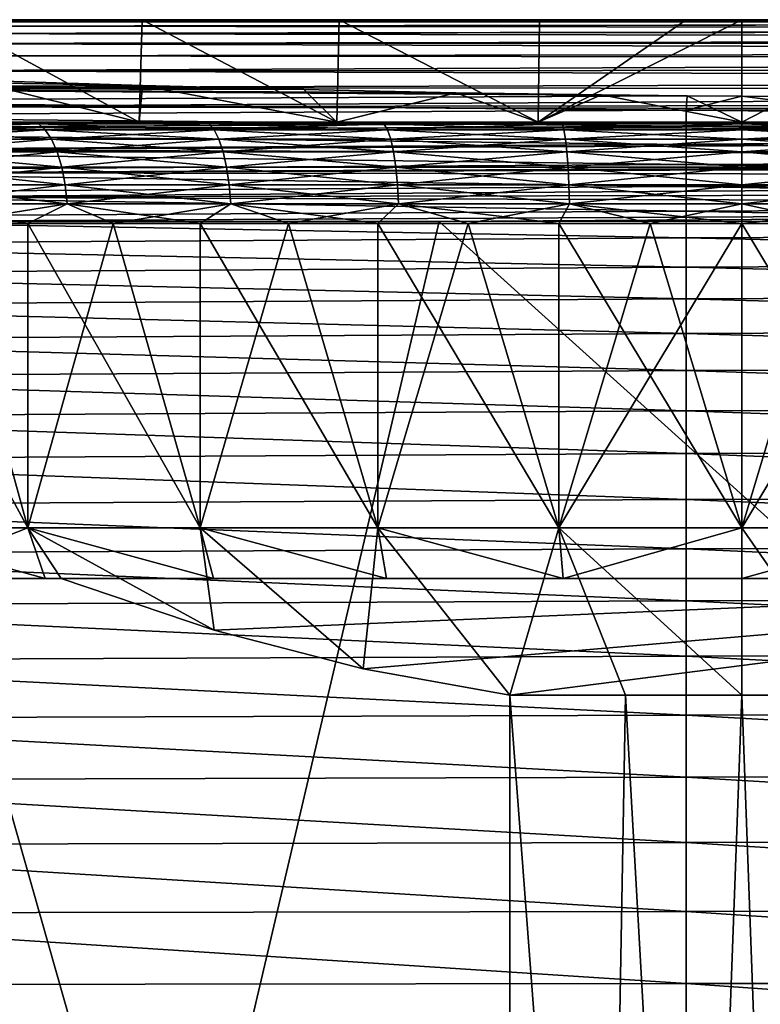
# Model space of a CAD drawing. Header units: metres. Extents: x -105 to 105, y -68 to 103.
# Tile 361 of 416: x 71.44 to 75.09, y 63.24 to 68.09. Entities that reach past the tile are written whole.
import ezdxf

# ---------------------------------------------------------------- set-up
doc = ezdxf.new("R2010")
doc.units = ezdxf.units.M
doc.layers.add('solid_FIT-BATH-150_SW0001_01', color=7, linetype='CONTINUOUS')

msp = doc.modelspace()

# ---------------------------------------------------------------- linework, layer by layer
at = {"layer": 'solid_FIT-BATH-150_SW0001_01'}
for points in [[(74.726616, 68.089653, 9.842958), (69.388641, 68.088806, 10.927793), (74.726639, 68.089211, 11.141304)], [(74.002533, 68.089577, 9.799242), (69.388641, 68.088806, 10.927793), (74.726616, 68.089653, 9.842958)], [(74.002533, 68.089577, 9.799242), (69.388641, 68.089066, 9.558269), (69.388641, 68.088806, 10.927793)], [(73.014023, 68.089493, 9.657891), (69.388641, 68.089066, 9.558269), (74.002533, 68.089577, 9.799242)], [(73.014023, 68.089493, 9.657891), (72.043304, 68.089424, 9.423715), (69.388641, 68.089066, 9.558269)], [(72.043304, 68.089424, 9.423715), (71.098961, 68.089355, 9.098768), (69.388641, 68.089066, 9.558269)], [(74.726639, 68.089211, 11.141304), (69.388641, 68.088806, 10.927793), (69.388641, 68.08844, 12.335121)], [(74.726639, 68.089211, 11.141304), (69.388641, 68.08844, 12.335121), (74.726639, 68.088699, 12.482862)], [(74.726639, 68.088699, 12.482862), (69.388641, 68.08844, 12.335121), (69.388641, 68.088028, 13.780457)], [(74.726639, 68.088699, 12.482862), (69.388641, 68.088028, 13.780457), (74.726639, 68.088181, 13.858213)], [(74.726639, 68.088181, 13.858213), (69.388641, 68.088028, 13.780457), (69.404114, 68.087624, 15.265806)], [(70.741989, 68.087639, 15.26975), (74.726639, 68.088181, 13.858213), (69.404114, 68.087624, 15.265806)], [(70.671501, 68.057892, 15.528041), (70.666397, 68.022217, 15.645208), (85.319717, 68.045807, 15.638653)], [(70.675117, 68.079781, 15.406105), (70.671501, 68.057892, 15.528041), (85.320686, 68.07682, 15.498596)], [(70.671501, 68.057892, 15.528041), (85.320587, 68.074562, 15.51323), (85.320686, 68.07682, 15.498596)], [(70.671501, 68.057892, 15.528041), (85.319717, 68.045807, 15.638653), (85.320587, 68.074562, 15.51323)], [(70.675117, 68.079781, 15.406105), (85.321663, 68.087395, 15.357442), (80.211182, 68.087791, 15.315731)], [(70.675117, 68.079781, 15.406105), (80.211182, 68.087791, 15.315731), (74.879456, 68.087708, 15.285516)], [(70.675117, 68.079781, 15.406105), (74.879456, 68.087708, 15.285516), (70.741989, 68.087639, 15.26975)], [(70.675117, 68.079781, 15.406105), (85.321175, 68.084572, 15.428606), (85.321663, 68.087395, 15.357442)], [(70.675117, 68.079781, 15.406105), (85.320686, 68.07682, 15.498596), (85.321175, 68.084572, 15.428606)], [(70.741989, 68.087639, 15.26975), (74.879456, 68.087708, 15.285516), (74.726639, 68.088181, 13.858213)], [(72.027931, 67.585892, 9.419204), (71.078476, 67.585892, 9.090547), (71.098961, 68.089355, 9.098768)], [(72.027931, 67.585892, 9.419204), (71.098961, 68.089355, 9.098768), (72.043304, 68.089424, 9.423715)], [(73.003571, 67.585892, 9.655803), (72.027931, 67.585892, 9.419204), (72.043304, 68.089424, 9.423715)], [(73.003571, 67.585892, 9.655803), (72.043304, 68.089424, 9.423715), (73.014023, 68.089493, 9.657891)], [(73.995903, 67.585892, 9.798572), (73.003571, 67.585892, 9.655803), (73.014023, 68.089493, 9.657891)], [(73.995903, 67.585892, 9.798572), (73.014023, 68.089493, 9.657891), (74.002533, 68.089577, 9.799242)], [(73.995903, 67.585892, 9.798572), (74.726616, 68.089653, 9.842958), (75, 68.089684, 9.846501)], [(73.995903, 67.585892, 9.798572), (75, 68.089684, 9.846501), (75, 67.585892, 9.846501)], [(73.995903, 67.585892, 9.798572), (74.002533, 68.089577, 9.799242), (74.726616, 68.089653, 9.842958)], [(74.726616, 68.089653, 9.842958), (74.726639, 68.089211, 11.141304), (75, 68.089684, 9.846501)], [(74.726639, 68.089211, 11.141304), (80.064636, 68.089691, 11.141002), (75, 68.089684, 9.846501)], [(74.726639, 68.089211, 11.141304), (80.064636, 68.08902, 12.492951), (80.064636, 68.089691, 11.141002)], [(74.726639, 68.089211, 11.141304), (74.726639, 68.088699, 12.482862), (80.064636, 68.08902, 12.492951)], [(74.726639, 68.088699, 12.482862), (80.064636, 68.088371, 13.878633), (80.064636, 68.08902, 12.492951)], [(74.726639, 68.088699, 12.482862), (74.726639, 68.088181, 13.858213), (80.064636, 68.088371, 13.878633)], [(74.726639, 68.088181, 13.858213), (80.211182, 68.087791, 15.315731), (80.064636, 68.088371, 13.878633)], [(74.726639, 68.088181, 13.858213), (74.879456, 68.087708, 15.285516), (80.211182, 68.087791, 15.315731)], [(80.064636, 68.090332, 9.822761), (75.979385, 68.089821, 9.800943), (75, 68.089684, 9.846501)], [(80.064636, 68.089691, 11.141002), (80.064636, 68.090332, 9.822761), (75, 68.089684, 9.846501)], [(75, 67.585892, 9.846501), (75, 68.089684, 9.846501), (75.979385, 68.089821, 9.800943)], [(76.004105, 67.585892, 9.798572), (75, 67.585892, 9.846501), (75.979385, 68.089821, 9.800943)], [(70.666397, 68.022217, 15.645208), (70.659782, 67.973373, 15.756063), (85.318802, 67.995827, 15.770751)], [(70.666397, 68.022217, 15.645208), (85.31955, 68.038025, 15.663496), (85.319717, 68.045807, 15.638653)], [(70.666397, 68.022217, 15.645208), (85.318802, 67.995827, 15.770751), (85.31955, 68.038025, 15.663496)], [(70.659782, 67.973373, 15.756063), (70.651619, 67.912003, 15.859058), (85.317947, 67.928429, 15.893207)], [(70.659782, 67.973373, 15.756063), (85.318558, 67.978638, 15.806093), (85.318802, 67.995827, 15.770751)], [(70.659782, 67.973373, 15.756063), (85.317947, 67.928429, 15.893207), (85.318558, 67.978638, 15.806093)], [(70.651619, 67.912003, 15.859058), (70.641884, 67.83873, 15.952656), (85.317627, 67.897537, 15.938315)], [(70.651619, 67.912003, 15.859058), (85.317627, 67.897537, 15.938315), (85.317947, 67.928429, 15.893207)], [(70.641884, 67.83873, 15.952656), (85.317169, 67.845161, 16.004456), (85.317627, 67.897537, 15.938315)], [(72.044472, 67.766571, -10.831053), (69.388641, 67.752937, -11.15647), (69.388641, 67.809494, -10.413799)], [(71.196938, 67.792763, -10.54419), (72.044472, 67.766571, -10.831053), (69.388641, 67.809494, -10.413799)], [(70.641884, 67.83873, 15.952656), (70.630684, 67.754456, 16.035627), (85.316795, 67.796745, 16.056736)], [(70.641884, 67.83873, 15.952656), (85.316795, 67.796745, 16.056736), (85.317169, 67.845161, 16.004456)], [(72.044472, 67.766571, -10.831053), (72.841064, 67.74575, -11.030234), (69.388641, 67.752937, -11.15647)], [(70.630684, 67.754456, 16.035627), (85.316467, 67.747307, 16.10321), (85.316795, 67.796745, 16.056736)], [(71.078453, 67.585892, -10.497536), (72.027916, 67.585892, -10.826196), (71.196938, 67.792763, -10.54419)], [(72.027916, 67.585892, -10.826196), (72.044472, 67.766571, -10.831053), (71.196938, 67.792763, -10.54419)], [(72.027916, 67.585892, -10.826196), (73.003563, 67.585892, -11.062798), (72.044472, 67.766571, -10.831053)], [(73.003563, 67.585892, -11.062798), (72.841064, 67.74575, -11.030234), (72.044472, 67.766571, -10.831053)], [(74.730446, 67.714905, -11.250054), (69.388641, 67.688774, -11.862774), (69.388641, 67.752937, -11.15647)], [(74.307709, 67.719315, -11.23076), (74.730446, 67.714905, -11.250054), (69.388641, 67.752937, -11.15647)], [(73.589798, 67.730186, -11.158824), (74.307709, 67.719315, -11.23076), (69.388641, 67.752937, -11.15647)], [(72.841064, 67.74575, -11.030234), (73.589798, 67.730186, -11.158824), (69.388641, 67.752937, -11.15647)], [(74.730446, 67.714905, -11.250054), (74.726639, 67.644562, -11.930836), (69.388641, 67.688774, -11.862774)], [(70.630684, 67.754456, 16.035627), (70.618355, 67.660538, 16.107283), (85.316467, 67.747307, 16.10321)], [(70.618355, 67.660538, 16.107283), (85.316078, 67.678894, 16.158224), (85.316467, 67.747307, 16.10321)], [(73.003563, 67.585892, -11.062798), (73.589798, 67.730186, -11.158824), (72.841064, 67.74575, -11.030234)], [(73.003563, 67.585892, -11.062798), (73.995895, 67.585892, -11.205568), (73.589798, 67.730186, -11.158824)], [(73.995895, 67.585892, -11.205568), (74.307709, 67.719315, -11.23076), (73.589798, 67.730186, -11.158824)], [(73.995895, 67.585892, -11.205568), (75, 67.585892, -11.253498), (74.307709, 67.719315, -11.23076)], [(75, 67.585892, -11.253498), (74.730446, 67.714905, -11.250054), (74.307709, 67.719315, -11.23076)], [(75, 67.712929, -11.253498), (74.726639, 67.644562, -11.930836), (74.730446, 67.714905, -11.250054)], [(75, 67.712929, -11.253498), (80.064636, 67.665581, -11.374228), (74.726639, 67.644562, -11.930836)], [(75, 67.585892, -11.253498), (75, 67.712929, -11.253498), (74.730446, 67.714905, -11.250054)], [(75, 67.712929, -11.253498), (75.904823, 67.710991, -11.214625), (80.064636, 67.665581, -11.374228)], [(76.004097, 67.585892, -11.205568), (75.904823, 67.710991, -11.214625), (75, 67.712929, -11.253498)], [(75, 67.585892, -11.253498), (76.004097, 67.585892, -11.205568), (75, 67.712929, -11.253498)], [(74.726639, 67.644562, -11.930836), (69.388641, 67.616493, -12.533536), (69.388641, 67.688774, -11.862774)], [(70.618355, 67.660538, 16.107283), (70.60527, 67.558357, 16.166985), (85.315872, 67.636848, 16.187489)], [(70.618355, 67.660538, 16.107283), (85.315872, 67.636848, 16.187489), (85.316078, 67.678894, 16.158224)], [(80.064636, 67.665581, -11.374228), (80.064636, 67.586723, -12.035882), (74.726639, 67.644562, -11.930836)], [(74.726639, 67.644562, -11.930836), (74.726639, 67.564873, -12.582396), (69.388641, 67.616493, -12.533536)], [(74.726639, 67.564873, -12.582396), (69.388641, 67.535553, -13.169664), (69.388641, 67.616493, -12.533536)], [(70.60527, 67.558357, 16.166985), (85.315498, 67.547104, 16.240128), (85.315872, 67.636848, 16.187489)], [(80.064636, 67.586723, -12.035882), (74.726639, 67.564873, -12.582396), (74.726639, 67.644562, -11.930836)], [(74.726639, 67.564873, -12.582396), (74.726639, 67.475822, -13.200419), (69.388641, 67.535553, -13.169664)], [(70.719818, 67.576279, -9.299263), (71.531197, 67.576279, -9.657521), (71.398849, 67.585892, -9.710221)], [(71.531197, 67.576279, 8.250525), (70.719818, 67.576279, 7.892267), (71.398911, 67.585892, 8.303249)], [(71.565109, 67.547791, -9.569974), (71.531197, 67.576279, -9.657521), (70.719818, 67.576279, -9.299263)], [(70.761665, 67.547791, -9.215219), (71.565109, 67.547791, -9.569974), (70.719818, 67.576279, -9.299263)], [(70.761665, 67.547791, 7.808222), (70.719818, 67.576279, 7.892267), (71.531197, 67.576279, 8.250525)], [(71.565109, 67.547791, 8.162977), (70.761665, 67.547791, 7.808222), (71.531197, 67.576279, 8.250525)], [(71.398849, 67.585892, -9.710221), (72.027916, 67.585892, -10.826196), (71.078453, 67.585892, -10.497536)], [(71.398911, 67.585892, 8.303249), (71.078476, 67.585892, 9.090547), (72.027931, 67.585892, 9.419204)], [(71.398849, 67.585892, -9.710221), (72.272217, 67.585892, -10.012046), (72.027916, 67.585892, -10.826196)], [(71.531197, 67.576279, -9.657521), (72.272217, 67.585892, -10.012046), (71.398849, 67.585892, -9.710221)], [(72.272285, 67.585892, 8.605069), (71.398911, 67.585892, 8.303249), (72.027931, 67.585892, 9.419204)], [(71.531197, 67.576279, 8.250525), (71.398911, 67.585892, 8.303249), (72.272285, 67.585892, 8.605069)], [(71.531197, 67.576279, -9.657521), (72.372162, 67.576279, -9.939385), (72.272217, 67.585892, -10.012046)], [(72.372162, 67.576279, 8.532389), (71.531197, 67.576279, 8.250525), (72.272285, 67.585892, 8.605069)], [(72.397858, 67.547791, -9.849083), (72.372162, 67.576279, -9.939385), (71.531197, 67.576279, -9.657521)], [(71.565109, 67.547791, -9.569974), (72.397858, 67.547791, -9.849083), (71.531197, 67.576279, -9.657521)], [(71.565109, 67.547791, 8.162977), (71.531197, 67.576279, 8.250525), (72.372162, 67.576279, 8.532389)], [(72.397858, 67.547791, 8.442086), (71.565109, 67.547791, 8.162977), (72.372162, 67.576279, 8.532389)], [(72.272217, 67.585892, -10.012046), (73.003563, 67.585892, -11.062798), (72.027916, 67.585892, -10.826196)], [(72.272285, 67.585892, 8.605069), (72.027931, 67.585892, 9.419204), (73.003571, 67.585892, 9.655803)], [(72.272217, 67.585892, -10.012046), (73.170296, 67.585892, -10.2292), (73.003563, 67.585892, -11.062798)], [(72.372162, 67.576279, -9.939385), (73.170296, 67.585892, -10.2292), (72.272217, 67.585892, -10.012046)], [(73.170357, 67.585892, 8.822215), (72.272285, 67.585892, 8.605069), (73.003571, 67.585892, 9.655803)], [(72.372162, 67.576279, 8.532389), (72.272285, 67.585892, 8.605069), (73.170357, 67.585892, 8.822215)], [(72.372162, 67.576279, -9.939385), (73.23555, 67.576279, -10.142453), (73.170296, 67.585892, -10.2292)], [(73.23555, 67.576279, 8.735456), (72.372162, 67.576279, 8.532389), (73.170357, 67.585892, 8.822215)], [(73.252808, 67.547791, -10.050164), (73.23555, 67.576279, -10.142453), (72.372162, 67.576279, -9.939385)], [(72.397858, 67.547791, -9.849083), (73.252808, 67.547791, -10.050164), (72.372162, 67.576279, -9.939385)], [(72.397858, 67.547791, 8.442086), (72.372162, 67.576279, 8.532389), (73.23555, 67.576279, 8.735456)], [(73.252808, 67.547791, 8.643167), (72.397858, 67.547791, 8.442086), (73.23555, 67.576279, 8.735456)], [(73.170296, 67.585892, -10.2292), (73.995895, 67.585892, -11.205568), (73.003563, 67.585892, -11.062798)], [(73.170357, 67.585892, 8.822215), (73.003571, 67.585892, 9.655803), (73.995903, 67.585892, 9.798572)], [(73.170296, 67.585892, -10.2292), (74.081497, 67.585892, -10.360001), (73.995895, 67.585892, -11.205568)], [(73.23555, 67.576279, -10.142453), (74.081497, 67.585892, -10.360001), (73.170296, 67.585892, -10.2292)], [(74.081535, 67.585892, 8.953009), (73.170357, 67.585892, 8.822215), (73.995903, 67.585892, 9.798572)], [(73.23555, 67.576279, 8.735456), (73.170357, 67.585892, 8.822215), (74.081535, 67.585892, 8.953009)], [(73.23555, 67.576279, -10.142453), (74.113998, 67.576279, -10.264991), (74.081497, 67.585892, -10.360001)], [(74.113998, 67.576279, 8.857994), (73.23555, 67.576279, 8.735456), (74.081535, 67.585892, 8.953009)], [(74.122658, 67.547791, -10.171504), (74.113998, 67.576279, -10.264991), (73.23555, 67.576279, -10.142453)], [(73.252808, 67.547791, -10.050164), (74.122658, 67.547791, -10.171504), (73.23555, 67.576279, -10.142453)], [(73.252808, 67.547791, 8.643167), (73.23555, 67.576279, 8.735456), (74.113998, 67.576279, 8.857994)], [(74.122658, 67.547791, 8.764507), (73.252808, 67.547791, 8.643167), (74.113998, 67.576279, 8.857994)], [(75, 67.585892, -10.403499), (75, 67.585892, -11.253498), (73.995895, 67.585892, -11.205568)], [(74.081497, 67.585892, -10.360001), (75, 67.585892, -10.403499), (73.995895, 67.585892, -11.205568)], [(74.081535, 67.585892, 8.953009), (73.995903, 67.585892, 9.798572), (75, 67.585892, 9.846501)], [(75, 67.576279, -10.305953), (75, 67.585892, -10.403499), (74.081497, 67.585892, -10.360001)], [(74.113998, 67.576279, -10.264991), (75, 67.576279, -10.305953), (74.081497, 67.585892, -10.360001)], [(75, 67.585892, 8.996502), (74.081535, 67.585892, 8.953009), (75, 67.585892, 9.846501)], [(74.113998, 67.576279, 8.857994), (74.081535, 67.585892, 8.953009), (75, 67.585892, 8.996502)], [(75, 67.576279, 8.898956), (74.113998, 67.576279, 8.857994), (75, 67.585892, 8.996502)], [(75, 67.547791, -10.212066), (75, 67.576279, -10.305953), (74.113998, 67.576279, -10.264991)], [(74.122658, 67.547791, -10.171504), (75, 67.547791, -10.212066), (74.113998, 67.576279, -10.264991)], [(74.122658, 67.547791, 8.764507), (74.113998, 67.576279, 8.857994), (75, 67.576279, 8.898956)], [(75, 67.547791, 8.805069), (74.122658, 67.547791, 8.764507), (75, 67.576279, 8.898956)], [(80.064636, 67.586723, -12.035882), (80.064636, 67.49836, -12.664451), (74.726639, 67.564873, -12.582396)], [(80.064636, 67.49836, -12.664451), (74.726639, 67.475822, -13.200419), (74.726639, 67.564873, -12.582396)], [(75, 67.585892, 8.996502), (75, 67.585892, 9.846501), (76.004105, 67.585892, 9.798572)], [(75.918503, 67.585892, 8.953004), (75, 67.585892, 8.996502), (76.004105, 67.585892, 9.798572)], [(75.918465, 67.585892, -10.360005), (76.004097, 67.585892, -11.205568), (75, 67.585892, -11.253498)], [(75.918465, 67.585892, -10.360005), (75, 67.585892, -11.253498), (75, 67.585892, -10.403499)], [(75.886002, 67.576279, -10.264991), (75.918465, 67.585892, -10.360005), (75, 67.585892, -10.403499)], [(75.886002, 67.576279, -10.264991), (75, 67.585892, -10.403499), (75, 67.576279, -10.305953)], [(75, 67.576279, 8.898956), (75, 67.585892, 8.996502), (75.918503, 67.585892, 8.953004)], [(75.886002, 67.576279, 8.857994), (75, 67.576279, 8.898956), (75.918503, 67.585892, 8.953004)], [(75.877342, 67.547791, -10.171504), (75, 67.576279, -10.305953), (75, 67.547791, -10.212066)], [(75.877342, 67.547791, -10.171504), (75.886002, 67.576279, -10.264991), (75, 67.576279, -10.305953)], [(75.886002, 67.576279, 8.857994), (75, 67.547791, 8.805069), (75, 67.576279, 8.898956)], [(75.877342, 67.547791, 8.764507), (75, 67.547791, 8.805069), (75.886002, 67.576279, 8.857994)], [(74.726639, 67.475822, -13.200419), (69.388641, 67.445427, -13.772094), (69.388641, 67.535553, -13.169664)], [(70.60527, 67.558357, 16.166985), (70.591782, 67.44931, 16.214102), (85.315498, 67.547104, 16.240128)], [(70.591782, 67.44931, 16.214102), (85.315384, 67.515045, 16.256031), (85.315498, 67.547104, 16.240128)], [(70.591782, 67.44931, 16.214102), (85.315063, 67.404747, 16.300436), (85.315384, 67.515045, 16.256031)], [(71.596359, 67.501511, -9.4893), (71.565109, 67.547791, -9.569974), (70.761665, 67.547791, -9.215219)], [(70.800232, 67.501511, -9.137774), (71.596359, 67.501511, -9.4893), (70.761665, 67.547791, -9.215219)], [(70.800232, 67.501511, 7.730776), (70.761665, 67.547791, 7.808222), (71.565109, 67.547791, 8.162977)], [(71.596359, 67.501511, 8.082303), (70.800232, 67.501511, 7.730776), (71.565109, 67.547791, 8.162977)], [(72.421532, 67.501511, -9.765869), (72.397858, 67.547791, -9.849083), (71.565109, 67.547791, -9.569974)], [(71.596359, 67.501511, -9.4893), (72.421532, 67.501511, -9.765869), (71.565109, 67.547791, -9.569974)], [(71.596359, 67.501511, 8.082303), (71.565109, 67.547791, 8.162977), (72.397858, 67.547791, 8.442086)], [(72.421532, 67.501511, 8.358872), (71.596359, 67.501511, 8.082303), (72.397858, 67.547791, 8.442086)], [(73.2687, 67.501511, -9.965121), (73.252808, 67.547791, -10.050164), (72.397858, 67.547791, -9.849083)], [(72.421532, 67.501511, -9.765869), (73.2687, 67.501511, -9.965121), (72.397858, 67.547791, -9.849083)], [(72.421532, 67.501511, 8.358872), (72.397858, 67.547791, 8.442086), (73.252808, 67.547791, 8.643167)], [(73.2687, 67.501511, 8.558125), (72.421532, 67.501511, 8.358872), (73.252808, 67.547791, 8.643167)], [(74.130646, 67.501511, -10.085358), (74.122658, 67.547791, -10.171504), (73.252808, 67.547791, -10.050164)], [(73.2687, 67.501511, -9.965121), (74.130646, 67.501511, -10.085358), (73.252808, 67.547791, -10.050164)], [(73.2687, 67.501511, 8.558125), (73.252808, 67.547791, 8.643167), (74.122658, 67.547791, 8.764507)], [(74.130646, 67.501511, 8.678361), (73.2687, 67.501511, 8.558125), (74.122658, 67.547791, 8.764507)], [(75, 67.501511, -10.12555), (75, 67.547791, -10.212066), (74.122658, 67.547791, -10.171504)], [(74.130646, 67.501511, -10.085358), (75, 67.501511, -10.12555), (74.122658, 67.547791, -10.171504)], [(74.130646, 67.501511, 8.678361), (74.122658, 67.547791, 8.764507), (75, 67.547791, 8.805069)], [(75, 67.501511, 8.718554), (74.130646, 67.501511, 8.678361), (75, 67.547791, 8.805069)], [(75.869354, 67.501511, -10.085358), (75, 67.547791, -10.212066), (75, 67.501511, -10.12555)], [(75.869354, 67.501511, -10.085358), (75.877342, 67.547791, -10.171504), (75, 67.547791, -10.212066)], [(75.877342, 67.547791, 8.764507), (75, 67.501511, 8.718554), (75, 67.547791, 8.805069)], [(75.869354, 67.501511, 8.678361), (75, 67.501511, 8.718554), (75.877342, 67.547791, 8.764507)], [(74.726639, 67.475822, -13.200419), (74.726639, 67.376854, -13.785782), (69.388641, 67.445427, -13.772094)], [(71.623749, 67.439232, -9.418606), (71.596359, 67.501511, -9.4893), (70.800232, 67.501511, -9.137774)], [(70.834023, 67.439232, -9.069908), (71.623749, 67.439232, -9.418606), (70.800232, 67.501511, -9.137774)], [(70.834023, 67.439232, 7.662911), (70.800232, 67.501511, 7.730776), (71.596359, 67.501511, 8.082303)], [(71.623749, 67.439232, 8.011609), (70.834023, 67.439232, 7.662911), (71.596359, 67.501511, 8.082303)], [(72.442284, 67.439232, -9.69295), (72.421532, 67.501511, -9.765869), (71.596359, 67.501511, -9.4893)], [(71.623749, 67.439232, -9.418606), (72.442284, 67.439232, -9.69295), (71.596359, 67.501511, -9.4893)], [(71.623749, 67.439232, 8.011609), (71.596359, 67.501511, 8.082303), (72.421532, 67.501511, 8.358872)], [(72.442284, 67.439232, 8.285954), (71.623749, 67.439232, 8.011609), (72.421532, 67.501511, 8.358872)], [(73.282631, 67.439232, -9.890599), (73.2687, 67.501511, -9.965121), (72.421532, 67.501511, -9.765869)], [(72.442284, 67.439232, -9.69295), (73.282631, 67.439232, -9.890599), (72.421532, 67.501511, -9.765869)], [(72.442284, 67.439232, 8.285954), (72.421532, 67.501511, 8.358872), (73.2687, 67.501511, 8.558125)], [(73.282631, 67.439232, 8.483603), (72.442284, 67.439232, 8.285954), (73.2687, 67.501511, 8.558125)], [(74.137634, 67.439232, -10.009868), (74.130646, 67.501511, -10.085358), (73.2687, 67.501511, -9.965121)], [(73.282631, 67.439232, -9.890599), (74.137634, 67.439232, -10.009868), (73.2687, 67.501511, -9.965121)], [(73.282631, 67.439232, 8.483603), (73.2687, 67.501511, 8.558125), (74.130646, 67.501511, 8.678361)], [(74.137634, 67.439232, 8.602871), (73.282631, 67.439232, 8.483603), (74.130646, 67.501511, 8.678361)], [(75, 67.439232, -10.049737), (75, 67.501511, -10.12555), (74.130646, 67.501511, -10.085358)], [(74.137634, 67.439232, -10.009868), (75, 67.439232, -10.049737), (74.130646, 67.501511, -10.085358)], [(74.137634, 67.439232, 8.602871), (74.130646, 67.501511, 8.678361), (75, 67.501511, 8.718554)], [(75, 67.439232, 8.64274), (74.137634, 67.439232, 8.602871), (75, 67.501511, 8.718554)], [(80.064636, 67.49836, -12.664451), (80.064636, 67.399933, -13.260745), (74.726639, 67.475822, -13.200419)], [(80.064636, 67.399933, -13.260745), (74.726639, 67.376854, -13.785782), (74.726639, 67.475822, -13.200419)], [(75.862366, 67.439232, -10.009868), (75, 67.501511, -10.12555), (75, 67.439232, -10.049737)], [(75.862366, 67.439232, -10.009868), (75.869354, 67.501511, -10.085358), (75, 67.501511, -10.12555)], [(75.869354, 67.501511, 8.678361), (75, 67.439232, 8.64274), (75, 67.501511, 8.718554)], [(75.862366, 67.439232, 8.602871), (75, 67.439232, 8.64274), (75.869354, 67.501511, 8.678361)], [(74.726639, 67.376854, -13.785782), (69.388641, 67.345566, -14.34176), (69.388641, 67.445427, -13.772094)], [(70.591782, 67.44931, 16.214102), (70.578262, 67.334785, 16.247992), (85.315063, 67.404747, 16.300436)], [(71.646217, 67.36335, -9.360615), (71.623749, 67.439232, -9.418606), (70.834023, 67.439232, -9.069908)], [(70.861748, 67.36335, -9.014236), (71.646217, 67.36335, -9.360615), (70.834023, 67.439232, -9.069908)], [(70.861748, 67.36335, 7.60724), (70.834023, 67.439232, 7.662911), (71.623749, 67.439232, 8.011609)], [(71.646217, 67.36335, 7.953618), (70.861748, 67.36335, 7.60724), (71.623749, 67.439232, 8.011609)], [(72.459297, 67.36335, -9.633133), (72.442284, 67.439232, -9.69295), (71.623749, 67.439232, -9.418606)], [(71.646217, 67.36335, -9.360615), (72.459297, 67.36335, -9.633133), (71.623749, 67.439232, -9.418606)], [(71.646217, 67.36335, 7.953618), (71.623749, 67.439232, 8.011609), (72.442284, 67.439232, 8.285954)], [(72.459297, 67.36335, 8.226136), (71.646217, 67.36335, 7.953618), (72.442284, 67.439232, 8.285954)], [(73.29406, 67.36335, -9.829467), (73.282631, 67.439232, -9.890599), (72.442284, 67.439232, -9.69295)], [(72.459297, 67.36335, -9.633133), (73.29406, 67.36335, -9.829467), (72.442284, 67.439232, -9.69295)], [(72.459297, 67.36335, 8.226136), (72.442284, 67.439232, 8.285954), (73.282631, 67.439232, 8.483603)], [(73.29406, 67.36335, 8.42247), (72.459297, 67.36335, 8.226136), (73.282631, 67.439232, 8.483603)], [(74.143379, 67.36335, -9.947942), (74.137634, 67.439232, -10.009868), (73.282631, 67.439232, -9.890599)], [(73.29406, 67.36335, -9.829467), (74.143379, 67.36335, -9.947942), (73.282631, 67.439232, -9.890599)], [(73.29406, 67.36335, 8.42247), (73.282631, 67.439232, 8.483603), (74.137634, 67.439232, 8.602871)], [(74.143379, 67.36335, 8.540945), (73.29406, 67.36335, 8.42247), (74.137634, 67.439232, 8.602871)], [(75, 67.36335, -9.987546), (75, 67.439232, -10.049737), (74.137634, 67.439232, -10.009868)], [(74.143379, 67.36335, -9.947942), (75, 67.36335, -9.987546), (74.137634, 67.439232, -10.009868)], [(74.143379, 67.36335, 8.540945), (74.137634, 67.439232, 8.602871), (75, 67.439232, 8.64274)], [(75, 67.36335, 8.580549), (74.143379, 67.36335, 8.540945), (75, 67.439232, 8.64274)], [(75.856621, 67.36335, -9.947942), (75, 67.439232, -10.049737), (75, 67.36335, -9.987546)], [(75.856621, 67.36335, -9.947942), (75.862366, 67.439232, -10.009868), (75, 67.439232, -10.049737)], [(75.862366, 67.439232, 8.602871), (75, 67.36335, 8.580549), (75, 67.439232, 8.64274)], [(75.856621, 67.36335, 8.540945), (75, 67.36335, 8.580549), (75.862366, 67.439232, 8.602871)], [(74.726639, 67.376854, -13.785782), (74.726639, 67.267426, -14.339358), (69.388641, 67.345566, -14.34176)], [(70.578262, 67.334785, 16.247992), (85.31501, 67.383461, 16.307293), (85.315063, 67.404747, 16.300436)], [(70.578262, 67.334785, 16.247992), (85.31488, 67.319542, 16.324774), (85.31501, 67.383461, 16.307293)], [(80.064636, 67.399933, -13.260745), (80.064636, 67.290863, -13.825574), (74.726639, 67.376854, -13.785782)], [(80.064636, 67.290863, -13.825574), (74.726639, 67.267426, -14.339358), (74.726639, 67.376854, -13.785782)], [(74.726639, 67.267426, -14.339358), (69.388641, 67.235451, -14.879596), (69.388641, 67.345566, -14.34176)], [(70.578262, 67.334785, 16.247992), (70.565071, 67.216179, 16.268023), (85.31488, 67.319542, 16.324774)], [(70.565071, 67.216179, 16.268023), (85.314766, 67.24366, 16.339739), (85.31488, 67.319542, 16.324774)], [(71.662895, 67.276779, -9.317558), (71.646217, 67.36335, -9.360615), (70.861748, 67.36335, -9.014236)], [(70.882324, 67.276779, -8.972903), (71.662895, 67.276779, -9.317558), (70.861748, 67.36335, -9.014236)], [(70.882324, 67.276779, 7.565906), (70.861748, 67.36335, 7.60724), (71.646217, 67.36335, 7.953618)], [(71.662895, 67.276779, 7.910561), (70.882324, 67.276779, 7.565906), (71.646217, 67.36335, 7.953618)], [(72.471939, 67.276779, -9.588721), (72.459297, 67.36335, -9.633133), (71.646217, 67.36335, -9.360615)], [(71.662895, 67.276779, -9.317558), (72.471939, 67.276779, -9.588721), (71.646217, 67.36335, -9.360615)], [(71.662895, 67.276779, 7.910561), (71.646217, 67.36335, 7.953618), (72.459297, 67.36335, 8.226136)], [(72.471939, 67.276779, 8.181725), (71.662895, 67.276779, 7.910561), (72.459297, 67.36335, 8.226136)], [(73.302544, 67.276779, -9.784079), (73.29406, 67.36335, -9.829467), (72.459297, 67.36335, -9.633133)], [(72.471939, 67.276779, -9.588721), (73.302544, 67.276779, -9.784079), (72.459297, 67.36335, -9.633133)], [(72.471939, 67.276779, 8.181725), (72.459297, 67.36335, 8.226136), (73.29406, 67.36335, 8.42247)], [(73.302544, 67.276779, 8.377082), (72.471939, 67.276779, 8.181725), (73.29406, 67.36335, 8.42247)], [(74.147636, 67.276779, -9.901964), (74.143379, 67.36335, -9.947942), (73.29406, 67.36335, -9.829467)], [(73.302544, 67.276779, -9.784079), (74.147636, 67.276779, -9.901964), (73.29406, 67.36335, -9.829467)], [(73.302544, 67.276779, 8.377082), (73.29406, 67.36335, 8.42247), (74.143379, 67.36335, 8.540945)], [(74.147636, 67.276779, 8.494967), (73.302544, 67.276779, 8.377082), (74.143379, 67.36335, 8.540945)], [(75, 67.276779, -9.941371), (75, 67.36335, -9.987546), (74.143379, 67.36335, -9.947942)], [(74.147636, 67.276779, -9.901964), (75, 67.276779, -9.941371), (74.143379, 67.36335, -9.947942)], [(74.147636, 67.276779, 8.494967), (74.143379, 67.36335, 8.540945), (75, 67.36335, 8.580549)], [(75, 67.276779, 8.534374), (74.147636, 67.276779, 8.494967), (75, 67.36335, 8.580549)], [(75.852364, 67.276779, -9.901964), (75, 67.36335, -9.987546), (75, 67.276779, -9.941371)], [(75.852364, 67.276779, -9.901964), (75.856621, 67.36335, -9.947942), (75, 67.36335, -9.987546)], [(75.856621, 67.36335, 8.540945), (75, 67.276779, 8.534374), (75, 67.36335, 8.580549)], [(75.852364, 67.276779, 8.494967), (75, 67.276779, 8.534374), (75.856621, 67.36335, 8.540945)], [(71.673149, 67.182854, -9.291095), (71.662895, 67.276779, -9.317558), (70.882324, 67.276779, -8.972903)], [(70.894974, 67.182854, -8.947498), (71.673149, 67.182854, -9.291095), (70.882324, 67.276779, -8.972903)], [(70.894974, 67.182854, 7.540502), (70.882324, 67.276779, 7.565906), (71.662895, 67.276779, 7.910561)], [(71.673149, 67.182854, 7.884098), (70.894974, 67.182854, 7.540502), (71.662895, 67.276779, 7.910561)], [(72.479706, 67.182854, -9.561424), (72.471939, 67.276779, -9.588721), (71.662895, 67.276779, -9.317558)], [(71.673149, 67.182854, -9.291095), (72.479706, 67.182854, -9.561424), (71.662895, 67.276779, -9.317558)], [(71.673149, 67.182854, 7.884098), (71.662895, 67.276779, 7.910561), (72.471939, 67.276779, 8.181725)], [(72.479706, 67.182854, 8.154428), (71.673149, 67.182854, 7.884098), (72.471939, 67.276779, 8.181725)], [(73.307762, 67.182854, -9.756182), (73.302544, 67.276779, -9.784079), (72.471939, 67.276779, -9.588721)], [(72.479706, 67.182854, -9.561424), (73.307762, 67.182854, -9.756182), (72.471939, 67.276779, -9.588721)], [(72.479706, 67.182854, 8.154428), (72.471939, 67.276779, 8.181725), (73.302544, 67.276779, 8.377082)], [(73.307762, 67.182854, 8.349185), (72.479706, 67.182854, 8.154428), (73.302544, 67.276779, 8.377082)], [(74.150253, 67.182854, -9.873705), (74.147636, 67.276779, -9.901964), (73.302544, 67.276779, -9.784079)], [(73.307762, 67.182854, -9.756182), (74.150253, 67.182854, -9.873705), (73.302544, 67.276779, -9.784079)], [(73.307762, 67.182854, 8.349185), (73.302544, 67.276779, 8.377082), (74.147636, 67.276779, 8.494967)], [(74.150253, 67.182854, 8.466708), (73.307762, 67.182854, 8.349185), (74.147636, 67.276779, 8.494967)], [(75, 67.182854, -9.912992), (75, 67.276779, -9.941371), (74.147636, 67.276779, -9.901964)], [(74.150253, 67.182854, -9.873705), (75, 67.182854, -9.912992), (74.147636, 67.276779, -9.901964)], [(74.150253, 67.182854, 8.466708), (74.147636, 67.276779, 8.494967), (75, 67.276779, 8.534374)], [(75, 67.182854, 8.505995), (74.150253, 67.182854, 8.466708), (75, 67.276779, 8.534374)], [(80.064636, 67.290863, -13.825574), (80.064636, 67.170609, -14.359747), (74.726639, 67.267426, -14.339358)], [(75.849747, 67.182854, -9.873705), (75, 67.276779, -9.941371), (75, 67.182854, -9.912992)], [(75.849747, 67.182854, -9.873705), (75.852364, 67.276779, -9.901964), (75, 67.276779, -9.941371)], [(75.852364, 67.276779, 8.494967), (75, 67.182854, 8.505995), (75, 67.276779, 8.534374)], [(75.849747, 67.182854, 8.466708), (75, 67.182854, 8.505995), (75.852364, 67.276779, 8.494967)], [(74.726639, 67.267426, -14.339358), (74.726639, 67.14698, -14.862023), (69.388641, 67.235451, -14.879596)], [(74.726639, 67.14698, -14.862023), (69.388641, 67.114532, -15.386538), (69.388641, 67.235451, -14.879596)], [(70.565071, 67.216179, 16.268023), (85.314697, 67.171677, 16.348396), (85.314766, 67.24366, 16.339739)], [(80.064636, 67.170609, -14.359747), (74.726639, 67.14698, -14.862023), (74.726639, 67.267426, -14.339358)], [(70.565071, 67.216179, 16.268023), (70.567719, 67.095253, 16.273623), (85.314697, 67.171677, 16.348396)], [(71.479309, 67.085892, -9.20319), (71.673149, 67.182854, -9.291095), (70.894974, 67.182854, -8.947498)], [(71.06649, 67.085892, -9.0202), (71.479309, 67.085892, -9.20319), (70.894974, 67.182854, -8.947498)], [(71.06649, 67.085892, 7.613203), (70.894974, 67.182854, 7.540502), (71.673149, 67.182854, 7.884098)], [(71.479309, 67.085892, 7.796193), (71.06649, 67.085892, 7.613203), (71.673149, 67.182854, 7.884098)], [(71.479309, 67.085892, -9.20319), (71.900612, 67.085892, -9.365704), (71.673149, 67.182854, -9.291095)], [(71.900612, 67.085892, 7.958707), (71.479309, 67.085892, 7.796193), (71.673149, 67.182854, 7.884098)], [(72.329384, 67.085892, -9.507349), (72.479706, 67.182854, -9.561424), (71.673149, 67.182854, -9.291095)], [(71.900612, 67.085892, -9.365704), (72.329384, 67.085892, -9.507349), (71.673149, 67.182854, -9.291095)], [(71.900612, 67.085892, 7.958707), (71.673149, 67.182854, 7.884098), (72.479706, 67.182854, 8.154428)], [(72.329384, 67.085892, 8.100352), (71.900612, 67.085892, 7.958707), (72.479706, 67.182854, 8.154428)], [(72.329384, 67.085892, -9.507349), (72.76458, 67.085892, -9.627786), (72.479706, 67.182854, -9.561424)], [(72.76458, 67.085892, 8.220789), (72.329384, 67.085892, 8.100352), (72.479706, 67.182854, 8.154428)], [(73.20517, 67.085892, -9.726723), (73.307762, 67.182854, -9.756182), (72.479706, 67.182854, -9.561424)], [(72.76458, 67.085892, -9.627786), (73.20517, 67.085892, -9.726723), (72.479706, 67.182854, -9.561424)], [(72.76458, 67.085892, 8.220789), (72.479706, 67.182854, 8.154428), (73.307762, 67.182854, 8.349185)], [(73.20517, 67.085892, 8.319726), (72.76458, 67.085892, 8.220789), (73.307762, 67.182854, 8.349185)], [(73.20517, 67.085892, -9.726723), (73.650078, 67.085892, -9.803923), (73.307762, 67.182854, -9.756182)], [(73.650078, 67.085892, 8.396926), (73.20517, 67.085892, 8.319726), (73.307762, 67.182854, 8.349185)], [(74.098244, 67.085892, -9.859198), (74.150253, 67.182854, -9.873705), (73.307762, 67.182854, -9.756182)], [(73.650078, 67.085892, -9.803923), (74.098244, 67.085892, -9.859198), (73.307762, 67.182854, -9.756182)], [(73.650078, 67.085892, 8.396926), (73.307762, 67.182854, 8.349185), (74.150253, 67.182854, 8.466708)], [(74.098244, 67.085892, 8.452201), (73.650078, 67.085892, 8.396926), (74.150253, 67.182854, 8.466708)], [(74.098244, 67.085892, -9.859198), (74.548576, 67.085892, -9.892417), (74.150253, 67.182854, -9.873705)], [(74.548576, 67.085892, 8.48542), (74.098244, 67.085892, 8.452201), (74.150253, 67.182854, 8.466708)], [(75, 67.085892, -9.903499), (75, 67.182854, -9.912992), (74.150253, 67.182854, -9.873705)], [(74.548576, 67.085892, -9.892417), (75, 67.085892, -9.903499), (74.150253, 67.182854, -9.873705)], [(74.548576, 67.085892, 8.48542), (74.150253, 67.182854, 8.466708), (75, 67.182854, 8.505995)], [(75, 67.085892, 8.496502), (74.548576, 67.085892, 8.48542), (75, 67.182854, 8.505995)], [(75.451424, 67.085892, -9.892417), (75, 67.182854, -9.912992), (75, 67.085892, -9.903499)], [(75.451424, 67.085892, -9.892417), (75.849747, 67.182854, -9.873705), (75, 67.182854, -9.912992)], [(75.849747, 67.182854, 8.466708), (75, 67.085892, 8.496502), (75, 67.182854, 8.505995)], [(75.451424, 67.085892, 8.48542), (75, 67.085892, 8.496502), (75.849747, 67.182854, 8.466708)], [(74.726639, 67.14698, -14.862023), (74.726639, 67.014969, -15.354652), (69.388641, 67.114532, -15.386538)], [(85.314697, 67.171677, 16.348396), (70.567719, 67.095253, 16.273623), (73.508179, 67.096024, 16.286926)], [(85.314697, 67.171677, 16.348396), (73.508179, 67.096024, 16.286926), (79.231544, 67.097557, 16.316015)], [(80.064636, 67.170609, -14.359747), (80.064636, 67.038597, -14.864074), (74.726639, 67.14698, -14.862023)], [(80.064636, 67.038597, -14.864074), (74.726639, 67.014969, -15.354652), (74.726639, 67.14698, -14.862023)], [(67.684891, 67.094528, 16.261604), (64.557594, 61.437737, 16.283026), (72.177422, 61.430561, 16.3223)], [(70.567719, 67.095253, 16.273623), (67.684891, 67.094528, 16.261604), (72.177422, 61.430561, 16.3223)], [(74.726639, 67.014969, -15.354652), (69.388641, 66.982292, -15.86352), (69.388641, 67.114532, -15.386538)], [(73.508179, 67.096024, 16.286926), (70.567719, 67.095253, 16.273623), (72.177422, 61.430561, 16.3223)], [(70.663048, 65.585892, -8.81712), (71.479218, 65.585892, -9.20315), (70.663147, 67.085892, -8.817174)], [(71.479218, 65.585892, 7.796153), (70.663048, 65.585892, 7.410122), (71.06649, 67.085892, 7.613203)], [(71.479218, 65.585892, -9.20315), (71.06649, 67.085892, -9.0202), (70.663147, 67.085892, -8.817174)], [(71.479218, 65.585892, -9.20315), (71.479309, 67.085892, -9.20319), (71.06649, 67.085892, -9.0202)], [(71.479218, 65.585892, 7.796153), (71.06649, 67.085892, 7.613203), (71.479309, 67.085892, 7.796193)], [(71.479218, 65.585892, -9.20315), (72.3293, 65.585892, -9.507323), (71.479309, 67.085892, -9.20319)], [(71.479218, 65.585892, 7.796153), (71.479309, 67.085892, 7.796193), (71.900612, 67.085892, 7.958707)], [(72.3293, 65.585892, 8.100327), (71.479218, 65.585892, 7.796153), (71.900612, 67.085892, 7.958707)], [(72.3293, 65.585892, -9.507323), (71.900612, 67.085892, -9.365704), (71.479309, 67.085892, -9.20319)], [(72.3293, 65.585892, -9.507323), (72.329384, 67.085892, -9.507349), (71.900612, 67.085892, -9.365704)], [(72.3293, 65.585892, 8.100327), (71.900612, 67.085892, 7.958707), (72.329384, 67.085892, 8.100352)], [(73.508179, 67.096024, 16.286926), (72.177422, 61.430561, 16.3223), (79.797249, 61.421703, 16.370808)], [(72.3293, 65.585892, -9.507323), (73.205101, 65.585892, -9.72671), (72.329384, 67.085892, -9.507349)], [(72.3293, 65.585892, 8.100327), (72.329384, 67.085892, 8.100352), (72.76458, 67.085892, 8.220789)], [(73.205101, 65.585892, 8.319714), (72.3293, 65.585892, 8.100327), (72.76458, 67.085892, 8.220789)], [(73.205101, 65.585892, -9.72671), (72.76458, 67.085892, -9.627786), (72.329384, 67.085892, -9.507349)], [(73.205101, 65.585892, -9.72671), (73.20517, 67.085892, -9.726723), (72.76458, 67.085892, -9.627786)], [(73.205101, 65.585892, 8.319714), (72.76458, 67.085892, 8.220789), (73.20517, 67.085892, 8.319726)], [(73.205101, 65.585892, -9.72671), (74.098206, 65.585892, -9.859195), (73.20517, 67.085892, -9.726723)], [(73.205101, 65.585892, 8.319714), (73.20517, 67.085892, 8.319726), (73.650078, 67.085892, 8.396926)], [(74.098206, 65.585892, 8.452198), (73.205101, 65.585892, 8.319714), (73.650078, 67.085892, 8.396926)], [(74.098206, 65.585892, -9.859195), (73.650078, 67.085892, -9.803923), (73.20517, 67.085892, -9.726723)], [(79.231544, 67.097557, 16.316015), (73.508179, 67.096024, 16.286926), (79.797249, 61.421703, 16.370808)], [(74.098206, 65.585892, -9.859195), (74.098244, 67.085892, -9.859198), (73.650078, 67.085892, -9.803923)], [(74.098206, 65.585892, 8.452198), (73.650078, 67.085892, 8.396926), (74.098244, 67.085892, 8.452201)], [(74.098206, 65.585892, -9.859195), (75, 65.585892, -9.903499), (74.098244, 67.085892, -9.859198)], [(74.098206, 65.585892, 8.452198), (74.098244, 67.085892, 8.452201), (74.548576, 67.085892, 8.48542)], [(74.098206, 65.585892, 8.452198), (74.548576, 67.085892, 8.48542), (75, 67.085892, 8.496502)], [(74.098206, 65.585892, 8.452198), (75, 67.085892, 8.496502), (75, 65.585892, 8.496502)], [(75, 65.585892, -9.903499), (74.548576, 67.085892, -9.892417), (74.098244, 67.085892, -9.859198)], [(75, 65.585892, -9.903499), (75, 67.085892, -9.903499), (74.548576, 67.085892, -9.892417)], [(75.901794, 65.585892, -9.859195), (75.451424, 67.085892, -9.892417), (75, 67.085892, -9.903499)], [(75, 65.585892, -9.903499), (75.901794, 65.585892, -9.859195), (75, 67.085892, -9.903499)], [(75, 65.585892, 8.496502), (75, 67.085892, 8.496502), (75.451424, 67.085892, 8.48542)], [(75, 65.585892, 8.496502), (75.451424, 67.085892, 8.48542), (75.901756, 67.085892, 8.452201)], [(75.901794, 65.585892, 8.452198), (75, 65.585892, 8.496502), (75.901756, 67.085892, 8.452201)], [(80.064636, 67.038597, -14.864074), (80.064636, 66.894279, -15.339363), (74.726639, 67.014969, -15.354652)], [(74.726639, 67.014969, -15.354652), (74.726639, 66.87085, -15.81812), (69.388641, 66.982292, -15.86352)], [(74.726639, 66.87085, -15.81812), (69.388641, 66.838181, -16.311476), (69.388641, 66.982292, -15.86352)], [(80.064636, 66.894279, -15.339363), (74.726639, 66.87085, -15.81812), (74.726639, 67.014969, -15.354652)], [(80.064636, 66.894279, -15.339363), (80.064636, 66.737076, -15.786426), (74.726639, 66.87085, -15.81812)], [(74.726639, 66.87085, -15.81812), (74.726639, 66.714058, -16.253302), (69.388641, 66.838181, -16.311476)], [(74.726639, 66.714058, -16.253302), (69.388641, 66.681671, -16.731344), (69.388641, 66.838181, -16.311476)], [(80.064636, 66.737076, -15.786426), (74.726639, 66.714058, -16.253302), (74.726639, 66.87085, -15.81812)], [(80.064636, 66.737076, -15.786426), (80.064636, 66.566467, -16.206081), (74.726639, 66.714058, -16.253302)], [(74.726639, 66.714058, -16.253302), (74.726639, 66.544083, -16.661089), (69.388641, 66.681671, -16.731344)], [(80.064636, 66.566467, -16.206081), (74.726639, 66.544083, -16.661089), (74.726639, 66.714058, -16.253302)], [(74.726639, 66.544083, -16.661089), (69.388641, 66.512283, -17.124071), (69.388641, 66.681671, -16.731344)], [(74.726639, 66.544083, -16.661089), (74.726639, 66.360527, -17.042408), (69.388641, 66.512283, -17.124071)], [(80.064636, 66.566467, -16.206081), (80.064636, 66.382027, -16.599207), (74.726639, 66.544083, -16.661089)], [(80.064636, 66.382027, -16.599207), (74.726639, 66.360527, -17.042408), (74.726639, 66.544083, -16.661089)], [(74.726639, 66.360527, -17.042408), (69.388641, 66.329605, -17.490629), (69.388641, 66.512283, -17.124071)], [(74.726639, 66.360527, -17.042408), (74.726639, 66.162994, -17.398201), (69.388641, 66.329605, -17.490629)], [(80.064636, 66.382027, -16.599207), (80.064636, 66.183388, -16.9667), (74.726639, 66.360527, -17.042408)], [(80.064636, 66.183388, -16.9667), (74.726639, 66.162994, -17.398201), (74.726639, 66.360527, -17.042408)], [(74.726639, 66.162994, -17.398201), (69.388641, 66.13324, -17.831991), (69.388641, 66.329605, -17.490629)], [(74.726639, 66.162994, -17.398201), (74.726639, 65.951096, -17.729404), (69.388641, 66.13324, -17.831991)], [(80.064636, 66.183388, -16.9667), (80.064636, 65.970184, -17.309454), (74.726639, 66.162994, -17.398201)], [(80.064636, 65.970184, -17.309454), (74.726639, 65.951096, -17.729404), (74.726639, 66.162994, -17.398201)], [(74.726639, 65.951096, -17.729404), (69.388641, 65.922783, -18.149132), (69.388641, 66.13324, -17.831991)], [(80.064636, 65.970184, -17.309454), (80.064636, 65.742043, -17.628366), (74.726639, 65.951096, -17.729404)], [(74.726639, 65.951096, -17.729404), (74.726639, 65.724449, -18.036955), (69.388641, 65.922783, -18.149132)], [(74.726639, 65.724449, -18.036955), (69.388641, 65.69783, -18.44302), (69.388641, 65.922783, -18.149132)], [(80.064636, 65.742043, -17.628366), (74.726639, 65.724449, -18.036955), (74.726639, 65.951096, -17.729404)], [(74.726639, 65.724449, -18.036955), (74.726639, 65.482658, -18.321793), (69.388641, 65.69783, -18.44302)], [(80.064636, 65.742043, -17.628366), (80.064636, 65.498581, -17.924332), (74.726639, 65.724449, -18.036955)], [(80.064636, 65.498581, -17.924332), (74.726639, 65.482658, -18.321793), (74.726639, 65.724449, -18.036955)], [(74.726639, 65.482658, -18.321793), (69.388641, 65.457985, -18.714632), (69.388641, 65.69783, -18.44302)], [(70.843559, 65.33548, -8.629321), (71.479218, 65.585892, -9.20315), (70.663048, 65.585892, -8.81712)], [(71.564911, 65.33548, 7.560584), (70.663048, 65.585892, 7.410122), (71.479218, 65.585892, 7.796153)], [(71.564911, 65.33548, 7.560584), (70.769325, 65.33548, 7.182903), (70.663048, 65.585892, 7.410122)], [(70.843559, 65.33548, -8.629321), (71.643921, 65.33548, -9), (71.479218, 65.585892, -9.20315)], [(72.397697, 65.08094, -9), (72.3293, 65.585892, -9.507323), (71.479218, 65.585892, -9.20315)], [(71.643921, 65.33548, -9), (72.397697, 65.08094, -9), (71.479218, 65.585892, -9.20315)], [(72.394661, 65.33548, 7.858457), (71.479218, 65.585892, 7.796153), (72.3293, 65.585892, 8.100327)], [(72.394661, 65.33548, 7.858457), (71.564911, 65.33548, 7.560584), (71.479218, 65.585892, 7.796153)], [(73.132362, 64.890007, -9), (73.205101, 65.585892, -9.72671), (72.3293, 65.585892, -9.507323)], [(72.397697, 65.08094, -9), (73.132362, 64.890007, -9), (72.3293, 65.585892, -9.507323)], [(73.248848, 65.33548, 8.073026), (72.3293, 65.585892, 8.100327), (73.205101, 65.585892, 8.319714)], [(73.248848, 65.33548, 8.073026), (72.394661, 65.33548, 7.858457), (72.3293, 65.585892, 8.100327)], [(73.132362, 64.890007, -9), (73.856026, 64.760887, -9), (73.205101, 65.585892, -9.72671)], [(73.856026, 64.760887, -9), (74.098206, 65.585892, -9.859195), (73.205101, 65.585892, -9.72671)], [(74.119057, 65.33548, 8.2026), (73.205101, 65.585892, 8.319714), (74.098206, 65.585892, 8.452198)], [(74.119057, 65.33548, 8.2026), (73.248848, 65.33548, 8.073026), (73.205101, 65.585892, 8.319714)], [(73.856026, 64.760887, -9), (74.426666, 64.760887, -9.05885), (74.098206, 65.585892, -9.859195)], [(74.119057, 65.33548, 8.2026), (74.098206, 65.585892, 8.452198), (75, 65.585892, 8.496502)], [(75, 64.760887, -9.078499), (75, 65.585892, -9.903499), (74.098206, 65.585892, -9.859195)], [(74.426666, 64.760887, -9.05885), (75, 64.760887, -9.078499), (74.098206, 65.585892, -9.859195)], [(74.119057, 65.33548, 8.2026), (75, 65.585892, 8.496502), (75, 65.33548, 8.246094)], [(75, 65.33548, 8.246094), (75, 65.585892, 8.496502), (75.901794, 65.585892, 8.452198)], [(75.880959, 65.33548, 8.202599), (75, 65.33548, 8.246094), (75.901794, 65.585892, 8.452198)], [(75.573334, 64.760887, -9.05885), (75.901794, 65.585892, -9.859195), (75, 65.585892, -9.903499)], [(75.573334, 64.760887, -9.05885), (75, 65.585892, -9.903499), (75, 64.760887, -9.078499)], [(74.726639, 65.482658, -18.321793), (74.726639, 65.225334, -18.584854), (69.388641, 65.457985, -18.714632)], [(80.064636, 65.498581, -17.924332), (80.064636, 65.239441, -18.198246), (74.726639, 65.482658, -18.321793)], [(80.064636, 65.239441, -18.198246), (74.726639, 65.225334, -18.584854), (74.726639, 65.482658, -18.321793)], [(74.726639, 65.225334, -18.584854), (69.388641, 65.202843, -18.964939), (69.388641, 65.457985, -18.714632)], [(71.564911, 65.33548, 7.560584), (70.843559, 65.33548, -8.629321), (70.769325, 65.33548, 7.182903)], [(71.564911, 65.33548, 7.560584), (71.643921, 65.33548, -9), (70.843559, 65.33548, -8.629321)], [(72.394661, 65.33548, 7.858457), (71.643921, 65.33548, -9), (71.564911, 65.33548, 7.560584)], [(74.119057, 65.33548, 8.2026), (75, 65.33548, 8.246094), (71.643921, 65.33548, -9)], [(75.880959, 65.33548, 8.202599), (71.643921, 65.33548, -9), (75, 65.33548, 8.246094)], [(78.356079, 65.33548, -9), (72.397697, 65.08094, -9), (71.643921, 65.33548, -9)], [(73.248848, 65.33548, 8.073026), (71.643921, 65.33548, -9), (72.394661, 65.33548, 7.858457)], [(74.119057, 65.33548, 8.2026), (71.643921, 65.33548, -9), (73.248848, 65.33548, 8.073026)], [(77.605362, 65.33548, 7.858451), (78.356079, 65.33548, -9), (71.643921, 65.33548, -9)], [(76.751167, 65.33548, 8.073023), (77.605362, 65.33548, 7.858451), (71.643921, 65.33548, -9)], [(75.880959, 65.33548, 8.202599), (76.751167, 65.33548, 8.073023), (71.643921, 65.33548, -9)], [(78.356079, 65.33548, -9), (73.132362, 64.890007, -9), (72.397697, 65.08094, -9)], [(78.356079, 65.33548, -9), (73.856026, 64.760887, -9), (73.132362, 64.890007, -9)], [(76.143974, 64.760887, -9), (73.856026, 64.760887, -9), (78.356079, 65.33548, -9)], [(80.064636, 65.239441, -18.198246), (80.064636, 64.964241, -18.451004), (74.726639, 65.225334, -18.584854)], [(74.726639, 65.225334, -18.584854), (74.726639, 64.952095, -18.827076), (69.388641, 65.202843, -18.964939)], [(74.726639, 64.952095, -18.827076), (69.388641, 64.931999, -19.194914), (69.388641, 65.202843, -18.964939)], [(80.064636, 64.964241, -18.451004), (74.726639, 64.952095, -18.827076), (74.726639, 65.225334, -18.584854)], [(74.726639, 64.952095, -18.827076), (74.726639, 64.66256, -19.049397), (69.388641, 64.931999, -19.194914)], [(80.064636, 64.964241, -18.451004), (80.064636, 64.672615, -18.683504), (74.726639, 64.952095, -18.827076)], [(80.064636, 64.672615, -18.683504), (74.726639, 64.66256, -19.049397), (74.726639, 64.952095, -18.827076)], [(74.726639, 64.66256, -19.049397), (69.388641, 64.645081, -19.405523), (69.388641, 64.931999, -19.194914)], [(74.318207, 58.66021, -9.050619), (74.426666, 64.760887, -9.05885), (73.856026, 64.760887, -9)], [(73.856026, 58.76033, -9), (73.856026, 64.760887, -9), (76.143974, 64.760887, -9)], [(74.318207, 58.66021, -9.050619), (73.856026, 64.760887, -9), (73.856026, 58.76033, -9)], [(76.143974, 58.76033, -9), (73.856026, 58.76033, -9), (76.143974, 64.760887, -9)], [(74.318207, 58.66021, -9.050619), (74.773582, 58.611, -9.075498), (74.426666, 64.760887, -9.05885)], [(74.773582, 58.611, -9.075498), (75, 64.760887, -9.078499), (74.426666, 64.760887, -9.05885)], [(74.773582, 58.611, -9.075498), (75.226418, 58.611, -9.075498), (75, 64.760887, -9.078499)], [(75.226418, 58.611, -9.075498), (75.573334, 64.760887, -9.05885), (75, 64.760887, -9.078499)], [(74.726639, 64.66256, -19.049397), (74.726639, 64.356522, -19.252741), (69.388641, 64.645081, -19.405523)], [(80.064636, 64.672615, -18.683504), (80.064636, 64.364357, -18.896639), (74.726639, 64.66256, -19.049397)], [(80.064636, 64.364357, -18.896639), (74.726639, 64.356522, -19.252741), (74.726639, 64.66256, -19.049397)], [(74.726639, 64.356522, -19.252741), (69.388641, 64.341881, -19.597706), (69.388641, 64.645081, -19.405523)], [(80.064636, 64.364357, -18.896639), (80.064636, 64.039436, -19.091307), (74.726639, 64.356522, -19.252741)], [(74.726639, 64.356522, -19.252741), (74.726639, 64.03392, -19.438021), (69.388641, 64.341881, -19.597706)], [(74.726639, 64.03392, -19.438021), (69.388641, 64.02227, -19.772383), (69.388641, 64.341881, -19.597706)], [(80.064636, 64.039436, -19.091307), (74.726639, 64.03392, -19.438021), (74.726639, 64.356522, -19.252741)], [(74.726639, 64.03392, -19.438021), (74.726639, 63.694675, -19.60615), (69.388641, 64.02227, -19.772383)], [(74.726639, 63.694675, -19.60615), (69.388641, 63.686131, -19.930479), (69.388641, 64.02227, -19.772383)], [(80.064636, 64.039436, -19.091307), (80.064636, 63.697849, -19.268402), (74.726639, 64.03392, -19.438021)], [(80.064636, 63.697849, -19.268402), (74.726639, 63.694675, -19.60615), (74.726639, 64.03392, -19.438021)], [(74.726639, 63.694675, -19.60615), (74.726639, 63.338726, -19.758039), (69.388641, 63.686131, -19.930479)], [(74.726639, 63.338726, -19.758039), (69.388641, 63.333324, -20.072918), (69.388641, 63.686131, -19.930479)], [(80.064636, 63.697849, -19.268402), (80.064636, 63.339596, -19.428818), (74.726639, 63.694675, -19.60615)], [(80.064636, 63.339596, -19.428818), (74.726639, 63.338726, -19.758039), (74.726639, 63.694675, -19.60615)], [(80.064636, 63.339596, -19.428818), (80.064636, 62.964664, -19.573454), (74.726639, 63.338726, -19.758039)], [(74.726639, 63.338726, -19.758039), (74.726639, 62.966007, -19.894608), (69.388641, 63.333324, -20.072918)], [(74.726639, 62.966007, -19.894608), (69.388641, 62.963722, -20.200621), (69.388641, 63.333324, -20.072918)], [(80.064636, 62.964664, -19.573454), (74.726639, 62.966007, -19.894608), (74.726639, 63.338726, -19.758039)]]:
    msp.add_3dface(points, dxfattribs=at)

doc.saveas('drawing.dxf')
